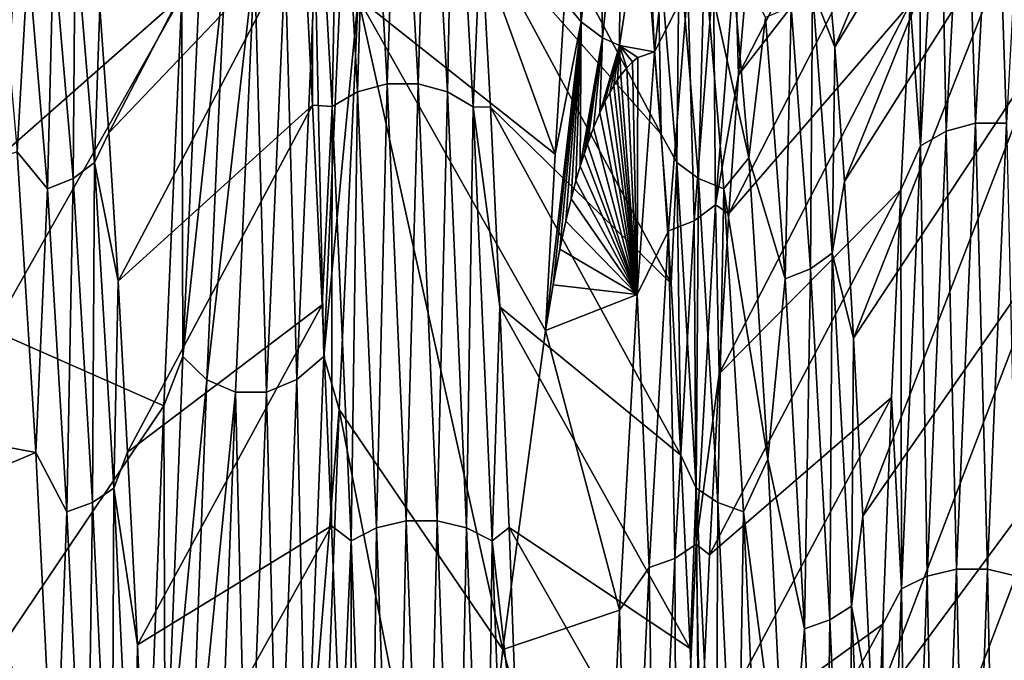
# Model space of a CAD drawing. Header units: metres. Extents: x -95 to 103, y -12 to 12.
# Tile 511 of 520: x 94.42 to 96.86, y 7.17 to 8.76. Entities that reach past the tile are written whole.
import ezdxf

# ---------------------------------------------------------------- set-up
doc = ezdxf.new("R2010")
doc.units = ezdxf.units.M
doc.layers.add('solid_P74500_01', color=7, linetype='CONTINUOUS')

msp = doc.modelspace()

# ---------------------------------------------------------------- linework, layer by layer
at = {"layer": 'solid_P74500_01'}
for points in [[(96.88887, 9.772992, 3.380175), (96.419853, 8.968197, 2.973088), (96.444443, 8.69407, 3.698737)], [(96.913139, 9.467756, 4.159116), (96.88887, 9.772992, 3.380175), (96.444443, 8.69407, 3.698737)], [(95.262947, 8.816525, -5.16147), (95.311348, 9.639888, -3.748113), (95.751495, 8.428359, -4.12236)], [(95.311348, 9.639888, -3.748113), (95.773941, 8.806156, -3.423807), (95.751495, 8.428359, -4.12236)], [(96.678947, 9.55013, -3.966131), (96.205704, 8.62501, -3.856958), (96.230408, 8.913321, -3.132685)], [(96.678947, 9.55013, -3.966131), (96.655273, 9.205524, -4.714056), (96.205704, 8.62501, -3.856958)], [(95.287567, 9.453516, 4.497572), (95.21434, 9.431615, 4.48719), (95.261398, 8.58318, 5.95996)], [(95.334625, 8.603117, 5.973763), (95.287567, 9.453516, 4.497572), (95.261398, 8.58318, 5.95996)], [(95.364128, 9.453436, 4.497593), (95.287567, 9.453516, 4.497572), (95.334625, 8.603117, 5.973763)], [(95.411194, 8.603035, 5.973771), (95.364128, 9.453436, 4.497593), (95.334625, 8.603117, 5.973763)], [(95.437332, 9.431396, 4.487242), (95.364128, 9.453436, 4.497593), (95.411194, 8.603035, 5.973771)], [(96.913139, 9.467756, 4.159116), (96.444443, 8.69407, 3.698737), (96.468155, 8.360723, 4.399766)], [(96.936394, 9.101766, 4.908075), (96.913139, 9.467756, 4.159116), (96.468155, 8.360723, 4.399766)], [(95.21434, 9.431615, 4.48719), (95.151138, 9.391019, 4.46802), (95.198204, 8.546214, 5.934446)], [(95.261398, 8.58318, 5.95996), (95.21434, 9.431615, 4.48719), (95.198204, 8.546214, 5.934446)], [(95.48439, 8.582955, 5.959974), (95.437332, 9.431396, 4.487242), (95.411194, 8.603035, 5.973771)], [(95.500465, 9.390699, 4.468065), (95.437332, 9.431396, 4.487242), (95.48439, 8.582955, 5.959974)], [(95.151138, 9.391019, 4.46802), (95.126823, 8.988457, 5.116094), (95.149734, 8.550159, 5.821689)], [(95.198204, 8.546214, 5.934446), (95.151138, 9.391019, 4.46802), (95.149734, 8.550159, 5.821689)], [(95.547531, 8.545892, 5.934438), (95.500465, 9.390699, 4.468065), (95.48439, 8.582955, 5.959974)], [(95.547531, 8.545892, 5.934438), (95.567162, 8.983881, 5.124106), (95.500465, 9.390699, 4.468065)], [(96.840546, 9.380172, -4.651563), (96.793488, 8.505057, -6.112726), (96.767319, 9.358452, -4.6408)], [(96.870056, 8.505036, -6.112646), (96.793488, 8.505057, -6.112726), (96.840546, 9.380172, -4.651563)], [(96.917114, 9.380138, -4.651487), (96.870056, 8.505036, -6.112646), (96.840546, 9.380172, -4.651563)], [(95.10463, 9.367815, 4.380405), (94.622253, 8.79245, 3.45862), (94.644722, 8.480971, 4.164841)], [(95.126823, 8.988457, 5.116094), (95.10463, 9.367815, 4.380405), (94.644722, 8.480971, 4.164841)], [(95.543053, 9.364768, 4.386893), (96.013992, 8.477914, 4.171066), (95.989151, 8.791664, 3.460598)], [(95.543053, 9.364768, 4.386893), (95.567162, 8.983881, 5.124106), (96.013992, 8.477914, 4.171066)], [(96.767319, 9.358452, -4.6408), (96.720261, 8.485363, -6.098578), (96.704117, 9.318249, -4.620805)], [(96.793488, 8.505057, -6.112726), (96.720261, 8.485363, -6.098578), (96.767319, 9.358452, -4.6408)], [(96.704117, 9.318249, -4.620805), (96.657059, 8.448921, -6.07232), (96.655273, 9.205524, -4.714056)], [(96.720261, 8.485363, -6.098578), (96.657059, 8.448921, -6.07232), (96.704117, 9.318249, -4.620805)], [(95.815216, 8.756814, -3.404799), (95.799278, 9.059883, -2.679229), (95.824089, 9.251993, -1.917603)], [(95.860489, 9.201551, -1.905429), (95.815216, 8.756814, -3.404799), (95.824089, 9.251993, -1.917603)], [(96.655273, 9.205524, -4.714056), (96.181343, 8.280752, -4.551988), (96.205704, 8.62501, -3.856958)], [(96.655273, 9.205524, -4.714056), (96.631577, 8.801145, -5.434116), (96.181343, 8.280752, -4.551988)], [(96.657059, 8.448921, -6.07232), (96.631577, 8.801145, -5.434116), (96.655273, 9.205524, -4.714056)], [(95.8685, 8.716755, -3.389294), (95.815216, 8.756814, -3.404799), (95.860489, 9.201551, -1.905429)], [(95.913902, 9.158169, -1.896529), (95.8685, 8.716755, -3.389294), (95.860489, 9.201551, -1.905429)], [(95.9104, 8.697553, -3.381883), (95.8685, 8.716755, -3.389294), (95.913902, 9.158169, -1.896529)], [(95.913902, 9.158169, -1.896529), (95.97715, 9.130196, -1.89077), (95.9104, 8.697553, -3.381883)], [(95.9104, 8.697553, -3.381883), (95.97715, 9.130196, -1.89077), (95.997437, 8.68233, -3.375749)], [(95.97715, 9.130196, -1.89077), (96.044167, 9.105848, -1.930816), (95.997437, 8.68233, -3.375749)], [(96.08046, 8.84405, -2.936212), (95.997437, 8.68233, -3.375749), (96.044167, 9.105848, -1.930816)], [(96.936394, 9.101766, 4.908075), (96.468155, 8.360723, 4.399766), (96.491272, 7.971367, 5.071029)], [(96.9589, 8.678626, 5.622639), (96.936394, 9.101766, 4.908075), (96.491272, 7.971367, 5.071029)], [(95.815216, 8.756814, -3.404799), (95.773941, 8.806156, -3.423807), (95.799278, 9.059883, -2.679229)], [(95.126823, 8.988457, 5.116094), (94.644722, 8.480971, 4.164841), (94.667427, 8.113082, 4.844195)], [(95.149734, 8.550159, 5.821689), (95.126823, 8.988457, 5.116094), (94.667427, 8.113082, 4.844195)], [(94.444336, 8.91361, 2.714972), (94.370262, 8.961636, 2.543152), (94.416985, 8.434404, 3.954664)], [(94.507568, 8.940958, 2.723257), (94.555687, 8.368112, 4.171809), (94.560951, 8.983315, 2.736182)], [(94.555687, 8.368112, 4.171809), (94.60907, 8.407751, 4.191595), (94.560951, 8.983315, 2.736182)], [(94.560951, 8.983315, 2.736182), (94.60907, 8.407751, 4.191595), (94.622253, 8.79245, 3.45862)], [(95.547531, 8.545892, 5.934438), (95.590675, 8.545036, 5.829198), (95.567162, 8.983881, 5.124106)], [(95.567162, 8.983881, 5.124106), (96.038651, 8.107533, 4.853496), (96.013992, 8.477914, 4.171066)], [(95.567162, 8.983881, 5.124106), (95.590675, 8.545036, 5.829198), (96.038651, 8.107533, 4.853496)], [(96.004852, 8.983168, 2.736309), (95.989151, 8.791664, 3.460598), (96.013992, 8.477914, 4.171066)], [(96.052979, 8.407585, 4.191697), (96.004852, 8.983168, 2.736309), (96.013992, 8.477914, 4.171066)], [(96.058266, 8.940854, 2.723337), (96.004852, 8.983168, 2.736309), (96.052979, 8.407585, 4.191697)], [(96.389565, 8.835702, 3.186369), (96.444443, 8.69407, 3.698737), (96.419853, 8.968197, 2.973088)], [(94.507568, 8.940958, 2.723257), (94.444336, 8.91361, 2.714972), (94.492455, 8.342508, 4.159092)], [(94.507568, 8.940958, 2.723257), (94.492455, 8.342508, 4.159092), (94.555687, 8.368112, 4.171809)], [(96.106384, 8.367996, 4.171871), (96.058266, 8.940854, 2.723337), (96.052979, 8.407585, 4.191697)], [(96.106384, 8.367996, 4.171871), (96.121513, 8.913561, 2.71499), (96.058266, 8.940854, 2.723337)], [(96.121513, 8.913561, 2.71499), (96.231743, 8.418859, 3.970478), (96.184937, 8.953069, 2.559141)], [(96.272949, 8.76713, 3.161697), (96.184937, 8.953069, 2.559141), (96.231743, 8.418859, 3.970478)], [(94.492455, 8.342508, 4.159092), (94.444336, 8.91361, 2.714972), (94.416985, 8.434404, 3.954664)], [(96.106384, 8.367996, 4.171871), (96.169632, 8.342458, 4.159102), (96.121513, 8.913561, 2.71499)], [(96.121513, 8.913561, 2.71499), (96.169632, 8.342458, 4.159102), (96.231743, 8.418859, 3.970478)], [(96.143692, 8.87116, -2.945255), (96.197075, 8.91319, -2.959219), (96.148956, 8.302401, -4.399627)], [(96.148956, 8.302401, -4.399627), (96.197075, 8.91319, -2.959219), (96.205704, 8.62501, -3.856958)], [(96.197075, 8.91319, -2.959219), (96.230408, 8.913321, -3.132685), (96.205704, 8.62501, -3.856958)], [(94.82811, 7.926183, -6.345317), (94.825607, 8.821081, -5.155254), (94.872047, 8.905512, -5.132997)], [(94.82811, 7.926183, -6.345317), (94.933327, 8.905582, -5.211264), (94.887505, 7.868499, -6.470695)], [(94.82811, 7.926183, -6.345317), (94.872047, 8.905512, -5.132997), (94.933327, 8.905582, -5.211264)], [(94.887505, 7.868499, -6.470695), (95.005524, 8.905788, -5.252988), (94.958694, 7.83762, -6.537144)], [(94.887505, 7.868499, -6.470695), (94.933327, 8.905582, -5.211264), (95.005524, 8.905788, -5.252988)], [(94.958694, 7.83762, -6.537144), (95.005524, 8.905788, -5.252988), (95.035233, 7.837788, -6.536881)], [(95.005524, 8.905788, -5.252988), (95.082054, 8.905825, -5.252827), (95.035233, 7.837788, -6.536881)], [(95.035233, 7.837788, -6.536881), (95.082054, 8.905825, -5.252827), (95.110413, 7.868818, -6.470109)], [(95.082054, 8.905825, -5.252827), (95.156227, 8.905621, -5.210899), (95.110413, 7.868818, -6.470109)], [(95.110413, 7.868818, -6.470109), (95.156227, 8.905621, -5.210899), (95.177322, 7.926522, -6.34456)], [(95.156227, 8.905621, -5.210899), (95.221245, 8.905509, -5.132522), (95.177322, 7.926522, -6.34456)], [(95.177322, 7.926522, -6.34456), (95.221245, 8.905509, -5.132522), (95.262947, 8.816525, -5.16147)], [(96.095573, 8.263252, -4.378872), (96.08046, 8.84405, -2.936212), (96.143692, 8.87116, -2.945255)], [(96.095573, 8.263252, -4.378872), (96.143692, 8.87116, -2.945255), (96.148956, 8.302401, -4.399627)], [(96.08046, 8.84405, -2.936212), (96.032341, 8.238008, -4.365448), (95.997437, 8.68233, -3.375749)], [(96.095573, 8.263252, -4.378872), (96.032341, 8.238008, -4.365448), (96.08046, 8.84405, -2.936212)], [(94.356422, 7.990654, -4.788319), (94.825607, 8.821081, -5.155254), (94.780647, 7.803544, -6.396985)], [(94.356422, 7.990654, -4.788319), (94.380852, 8.428605, -4.122102), (94.825607, 8.821081, -5.155254)], [(94.380852, 8.428605, -4.122102), (94.40683, 8.806154, -3.423967), (94.825607, 8.821081, -5.155254)], [(94.82811, 7.926183, -6.345317), (94.780647, 7.803544, -6.396985), (94.825607, 8.821081, -5.155254)], [(95.177322, 7.926522, -6.34456), (95.262947, 8.816525, -5.16147), (95.215736, 7.794711, -6.404976)], [(95.215736, 7.794711, -6.404976), (95.262947, 8.816525, -5.16147), (95.621254, 7.199066, -5.912021)], [(95.262947, 8.816525, -5.16147), (95.727127, 7.990669, -4.788292), (95.621254, 7.199066, -5.912021)], [(95.262947, 8.816525, -5.16147), (95.751495, 8.428359, -4.12236), (95.727127, 7.990669, -4.788292)], [(96.336182, 8.79403, 3.171355), (96.3843, 8.143859, 4.587407), (96.389565, 8.835702, 3.186369)], [(96.3843, 8.143859, 4.587407), (96.437683, 8.182452, 4.60913), (96.389565, 8.835702, 3.186369)], [(96.389565, 8.835702, 3.186369), (96.437683, 8.182452, 4.60913), (96.444443, 8.69407, 3.698737)], [(94.60907, 8.407751, 4.191595), (94.644722, 8.480971, 4.164841), (94.622253, 8.79245, 3.45862)], [(95.751495, 8.428359, -4.12236), (95.773941, 8.806156, -3.423807), (95.815216, 8.756814, -3.404799)], [(96.631577, 8.801145, -5.434116), (96.157433, 7.883461, -5.211963), (96.181343, 8.280752, -4.551988)], [(96.631577, 8.801145, -5.434116), (96.608109, 8.339497, -6.118927), (96.157433, 7.883461, -5.211963)], [(96.336182, 8.79403, 3.171355), (96.272949, 8.76713, 3.161697), (96.321068, 8.11894, 4.573417)], [(96.336182, 8.79403, 3.171355), (96.321068, 8.11894, 4.573417), (96.3843, 8.143859, 4.587407)], [(96.657059, 8.448921, -6.07232), (96.608109, 8.339497, -6.118927), (96.631577, 8.801145, -5.434116)], [(96.321068, 8.11894, 4.573417), (96.272949, 8.76713, 3.161697), (96.231743, 8.418859, 3.970478)], [(95.727127, 7.990669, -4.788292), (95.815216, 8.756814, -3.404799), (95.745941, 8.10431, -4.593331)], [(95.751495, 8.428359, -4.12236), (95.815216, 8.756814, -3.404799), (95.727127, 7.990669, -4.788292)], [(95.745941, 8.10431, -4.593331), (95.815216, 8.756814, -3.404799), (95.762398, 8.192371, -4.434364)], [(95.762398, 8.192371, -4.434364), (95.815216, 8.756814, -3.404799), (95.777336, 8.261727, -4.303767)], [(95.777336, 8.261727, -4.303767), (95.815216, 8.756814, -3.404799), (95.79071, 8.317125, -4.195707)], [(95.79071, 8.317125, -4.195707), (95.815216, 8.756814, -3.404799), (95.802643, 8.361847, -4.105856)], [(95.802643, 8.361847, -4.105856), (95.815216, 8.756814, -3.404799), (95.813263, 8.398265, -4.030841)], [(95.813263, 8.398265, -4.030841), (95.815216, 8.756814, -3.404799), (95.8685, 8.716755, -3.389294)], [(95.813263, 8.398265, -4.030841), (95.8685, 8.716755, -3.389294), (95.822708, 8.428246, -3.967773)], [(95.822708, 8.428246, -3.967773), (95.8685, 8.716755, -3.389294), (95.831131, 8.453184, -3.914361)], [(95.831131, 8.453184, -3.914361), (95.8685, 8.716755, -3.389294), (95.846146, 8.493751, -3.825539)], [(95.846146, 8.493751, -3.825539), (95.8685, 8.716755, -3.389294), (95.861473, 8.530454, -3.742979)], [(95.861473, 8.530454, -3.742979), (95.8685, 8.716755, -3.389294), (95.9104, 8.697553, -3.381883)], [(95.861473, 8.530454, -3.742979), (95.9104, 8.697553, -3.381883), (95.874695, 8.558526, -3.678338)], [(95.874695, 8.558526, -3.678338), (95.9104, 8.697553, -3.381883), (95.886299, 8.580631, -3.626473)], [(95.886299, 8.580631, -3.626473), (95.9104, 8.697553, -3.381883), (95.896561, 8.598277, -3.584434)], [(95.896561, 8.598277, -3.584434), (95.9104, 8.697553, -3.381883), (95.905678, 8.612506, -3.550111)], [(95.905678, 8.612506, -3.550111), (95.9104, 8.697553, -3.381883), (95.913963, 8.624342, -3.52126)], [(95.956291, 8.667765, -3.412974), (95.9104, 8.697553, -3.381883), (95.997437, 8.68233, -3.375749)], [(95.94294, 8.657004, -3.440178), (95.9104, 8.697553, -3.381883), (95.956291, 8.667765, -3.412974)], [(95.92852, 8.642345, -3.476838), (95.9104, 8.697553, -3.381883), (95.94294, 8.657004, -3.440178)], [(95.913963, 8.624342, -3.52126), (95.9104, 8.697553, -3.381883), (95.92852, 8.642345, -3.476838)], [(96.437683, 8.182452, 4.60913), (96.468155, 8.360723, 4.399766), (96.444443, 8.69407, 3.698737)], [(95.94294, 8.657004, -3.440178), (95.956291, 8.667765, -3.412974), (95.954132, 8.080223, -4.635573)], [(96.032341, 8.238008, -4.365448), (95.954132, 8.080223, -4.635573), (95.997437, 8.68233, -3.375749)], [(95.956291, 8.667765, -3.412974), (95.997437, 8.68233, -3.375749), (95.954132, 8.080223, -4.635573)], [(96.9589, 8.678626, 5.622639), (96.491272, 7.971367, 5.071029), (96.51429, 7.529994, 5.707457)], [(96.981293, 8.201464, 6.300057), (96.9589, 8.678626, 5.622639), (96.51429, 7.529994, 5.707457)], [(95.92852, 8.642345, -3.476838), (95.94294, 8.657004, -3.440178), (95.954132, 8.080223, -4.635573)], [(95.905678, 8.612506, -3.550111), (95.913963, 8.624342, -3.52126), (95.954132, 8.080223, -4.635573)], [(95.913963, 8.624342, -3.52126), (95.92852, 8.642345, -3.476838), (95.954132, 8.080223, -4.635573)], [(96.148956, 8.302401, -4.399627), (96.205704, 8.62501, -3.856958), (96.181343, 8.280752, -4.551988)], [(95.334625, 8.603117, 5.973763), (95.261398, 8.58318, 5.95996), (95.308456, 7.501404, 7.270239)], [(95.381683, 7.518834, 7.287088), (95.334625, 8.603117, 5.973763), (95.308456, 7.501404, 7.270239)], [(95.411194, 8.603035, 5.973771), (95.334625, 8.603117, 5.973763), (95.381683, 7.518834, 7.287088)], [(95.458252, 7.518751, 7.287082), (95.411194, 8.603035, 5.973771), (95.381683, 7.518834, 7.287088)], [(95.48439, 8.582955, 5.959974), (95.411194, 8.603035, 5.973771), (95.458252, 7.518751, 7.287082)], [(95.886299, 8.580631, -3.626473), (95.896561, 8.598277, -3.584434), (95.954132, 8.080223, -4.635573)], [(95.896561, 8.598277, -3.584434), (95.905678, 8.612506, -3.550111), (95.954132, 8.080223, -4.635573)], [(95.261398, 8.58318, 5.95996), (95.198204, 8.546214, 5.934446), (95.245262, 7.469073, 7.239079)], [(95.308456, 7.501404, 7.270239), (95.261398, 8.58318, 5.95996), (95.245262, 7.469073, 7.239079)], [(95.531448, 7.50118, 7.270217), (95.48439, 8.582955, 5.959974), (95.458252, 7.518751, 7.287082)], [(95.547531, 8.545892, 5.934438), (95.48439, 8.582955, 5.959974), (95.531448, 7.50118, 7.270217)], [(95.874695, 8.558526, -3.678338), (95.886299, 8.580631, -3.626473), (95.954132, 8.080223, -4.635573)], [(95.149734, 8.550159, 5.821689), (94.667427, 8.113082, 4.844195), (94.691071, 7.689153, 5.494436)], [(95.173012, 8.054333, 6.489968), (95.149734, 8.550159, 5.821689), (94.691071, 7.689153, 5.494436)], [(95.198204, 8.546214, 5.934446), (95.149734, 8.550159, 5.821689), (95.173012, 8.054333, 6.489968)], [(95.198204, 8.546214, 5.934446), (95.173012, 8.054333, 6.489968), (95.196602, 7.505744, 7.11492)], [(95.245262, 7.469073, 7.239079), (95.198204, 8.546214, 5.934446), (95.196602, 7.505744, 7.11492)], [(95.594589, 7.468756, 7.239017), (95.547531, 8.545892, 5.934438), (95.531448, 7.50118, 7.270217)], [(95.547531, 8.545892, 5.934438), (95.613861, 8.049557, 6.495901), (95.590675, 8.545036, 5.829198)], [(95.594589, 7.468756, 7.239017), (95.613861, 8.049557, 6.495901), (95.547531, 8.545892, 5.934438)], [(95.590675, 8.545036, 5.829198), (96.062561, 7.681811, 5.504695), (96.038651, 8.107533, 4.853496)], [(95.590675, 8.545036, 5.829198), (95.613861, 8.049557, 6.495901), (96.062561, 7.681811, 5.504695)], [(95.861473, 8.530454, -3.742979), (95.874695, 8.558526, -3.678338), (95.954132, 8.080223, -4.635573)], [(95.846146, 8.493751, -3.825539), (95.861473, 8.530454, -3.742979), (95.954132, 8.080223, -4.635573)], [(96.793488, 8.505057, -6.112726), (96.746429, 7.398382, -7.407689), (96.720261, 8.485363, -6.098578)], [(96.82299, 7.398375, -7.407607), (96.746429, 7.398382, -7.407689), (96.793488, 8.505057, -6.112726)], [(96.870056, 8.505036, -6.112646), (96.82299, 7.398375, -7.407607), (96.793488, 8.505057, -6.112726)], [(96.896194, 7.381225, -7.390318), (96.82299, 7.398375, -7.407607), (96.870056, 8.505036, -6.112646)], [(94.60907, 8.407751, 4.191595), (94.667427, 8.113082, 4.844195), (94.644722, 8.480971, 4.164841)], [(95.831131, 8.453184, -3.914361), (95.846146, 8.493751, -3.825539), (95.954132, 8.080223, -4.635573)], [(96.052979, 8.407585, 4.191697), (96.013992, 8.477914, 4.171066), (96.038651, 8.107533, 4.853496)], [(96.720261, 8.485363, -6.098578), (96.673195, 7.38125, -7.390541), (96.657059, 8.448921, -6.07232)], [(96.746429, 7.398382, -7.407689), (96.673195, 7.38125, -7.390541), (96.720261, 8.485363, -6.098578)], [(95.822708, 8.428246, -3.967773), (95.831131, 8.453184, -3.914361), (95.954132, 8.080223, -4.635573)], [(96.657059, 8.448921, -6.07232), (96.610001, 7.349563, -7.358734), (96.608109, 8.339497, -6.118927)], [(96.673195, 7.38125, -7.390541), (96.610001, 7.349563, -7.358734), (96.657059, 8.448921, -6.07232)], [(93, 7.961062, 4.837358), (94.463715, 7.688287, 5.260112), (94.416985, 8.434404, 3.954664)], [(94.492455, 8.342508, 4.159092), (94.416985, 8.434404, 3.954664), (94.463715, 7.688287, 5.260112)], [(95.813263, 8.398265, -4.030841), (95.822708, 8.428246, -3.967773), (95.954132, 8.080223, -4.635573)], [(94.555687, 8.368112, 4.171809), (94.603806, 7.564038, 5.503357), (94.60907, 8.407751, 4.191595)], [(94.603806, 7.564038, 5.503357), (94.657196, 7.599865, 5.52945), (94.60907, 8.407751, 4.191595)], [(94.60907, 8.407751, 4.191595), (94.657196, 7.599865, 5.52945), (94.667427, 8.113082, 4.844195)], [(96.052979, 8.407585, 4.191697), (96.038651, 8.107533, 4.853496), (96.062561, 7.681811, 5.504695)], [(96.101097, 7.599684, 5.529522), (96.052979, 8.407585, 4.191697), (96.062561, 7.681811, 5.504695)], [(96.106384, 8.367996, 4.171871), (96.052979, 8.407585, 4.191697), (96.101097, 7.599684, 5.529522)], [(96.169632, 8.342458, 4.159102), (96.278381, 7.671204, 5.275373), (96.231743, 8.418859, 3.970478)], [(96.321068, 8.11894, 4.573417), (96.231743, 8.418859, 3.970478), (96.278381, 7.671204, 5.275373)], [(95.802643, 8.361847, -4.105856), (95.813263, 8.398265, -4.030841), (95.954132, 8.080223, -4.635573)], [(94.555687, 8.368112, 4.171809), (94.492455, 8.342508, 4.159092), (94.540581, 7.540887, 5.486566)], [(94.555687, 8.368112, 4.171809), (94.540581, 7.540887, 5.486566), (94.603806, 7.564038, 5.503357)], [(95.79071, 8.317125, -4.195707), (95.802643, 8.361847, -4.105856), (95.954132, 8.080223, -4.635573)], [(96.154503, 7.563913, 5.503399), (96.106384, 8.367996, 4.171871), (96.101097, 7.599684, 5.529522)], [(96.154503, 7.563913, 5.503399), (96.169632, 8.342458, 4.159102), (96.106384, 8.367996, 4.171871)], [(96.437683, 8.182452, 4.60913), (96.491272, 7.971367, 5.071029), (96.468155, 8.360723, 4.399766)], [(94.540581, 7.540887, 5.486566), (94.492455, 8.342508, 4.159092), (94.463715, 7.688287, 5.260112)], [(96.608109, 8.339497, -6.118927), (96.133842, 7.433981, -5.83431), (96.157433, 7.883461, -5.211963)], [(96.608109, 8.339497, -6.118927), (96.585396, 7.824906, -6.762881), (96.133842, 7.433981, -5.83431)], [(96.154503, 7.563913, 5.503399), (96.217758, 7.540835, 5.486567), (96.169632, 8.342458, 4.159102)], [(96.169632, 8.342458, 4.159102), (96.217758, 7.540835, 5.486567), (96.278381, 7.671204, 5.275373)], [(96.610001, 7.349563, -7.358734), (96.585396, 7.824906, -6.762881), (96.608109, 8.339497, -6.118927)], [(95.777336, 8.261727, -4.303767), (95.79071, 8.317125, -4.195707), (95.954132, 8.080223, -4.635573)], [(96.095573, 8.263252, -4.378872), (96.148956, 8.302401, -4.399627), (96.100838, 7.460338, -5.715763)], [(96.100838, 7.460338, -5.715763), (96.148956, 8.302401, -4.399627), (96.157433, 7.883461, -5.211963)], [(96.148956, 8.302401, -4.399627), (96.181343, 8.280752, -4.551988), (96.157433, 7.883461, -5.211963)], [(95.762398, 8.192371, -4.434364), (95.777336, 8.261727, -4.303767), (95.954132, 8.080223, -4.635573)], [(96.047447, 7.425161, -5.688803), (96.032341, 8.238008, -4.365448), (96.095573, 8.263252, -4.378872)], [(96.047447, 7.425161, -5.688803), (96.095573, 8.263252, -4.378872), (96.100838, 7.460338, -5.715763)], [(96.032341, 8.238008, -4.365448), (95.984222, 7.402484, -5.671378), (95.954132, 8.080223, -4.635573)], [(96.047447, 7.425161, -5.688803), (95.984222, 7.402484, -5.671378), (96.032341, 8.238008, -4.365448)], [(95.745941, 8.10431, -4.593331), (95.762398, 8.192371, -4.434364), (95.954132, 8.080223, -4.635573)], [(96.3843, 8.143859, 4.587407), (96.432419, 7.272475, 5.878273), (96.437683, 8.182452, 4.60913)], [(96.432419, 7.272475, 5.878273), (96.485809, 7.306942, 5.906114), (96.437683, 8.182452, 4.60913)], [(96.437683, 8.182452, 4.60913), (96.485809, 7.306942, 5.906114), (96.491272, 7.971367, 5.071029)], [(96.981293, 8.201464, 6.300057), (96.51429, 7.529994, 5.707457), (96.537262, 7.040056, 6.303836)], [(97.003731, 7.672606, 6.936496), (96.981293, 8.201464, 6.300057), (96.537262, 7.040056, 6.303836)], [(96.3843, 8.143859, 4.587407), (96.321068, 8.11894, 4.573417), (96.369194, 7.250216, 5.860333)], [(96.3843, 8.143859, 4.587407), (96.369194, 7.250216, 5.860333), (96.432419, 7.272475, 5.878273)], [(94.657196, 7.599865, 5.52945), (94.691071, 7.689153, 5.494436), (94.667427, 8.113082, 4.844195)], [(96.369194, 7.250216, 5.860333), (96.321068, 8.11894, 4.573417), (96.278381, 7.671204, 5.275373)], [(95.727127, 7.990669, -4.788292), (95.745941, 8.10431, -4.593331), (95.954132, 8.080223, -4.635573)], [(95.727127, 7.990669, -4.788292), (95.954132, 8.080223, -4.635573), (95.910805, 7.296713, -5.791072)], [(95.984222, 7.402484, -5.671378), (95.910805, 7.296713, -5.791072), (95.954132, 8.080223, -4.635573)], [(95.173012, 8.054333, 6.489968), (94.691071, 7.689153, 5.494436), (94.715225, 7.210511, 6.108538)], [(95.196602, 7.505744, 7.11492), (95.173012, 8.054333, 6.489968), (94.715225, 7.210511, 6.108538)], [(95.594589, 7.468756, 7.239017), (95.636703, 7.501658, 7.119257), (95.613861, 8.049557, 6.495901)], [(95.613861, 8.049557, 6.495901), (96.08606, 7.202052, 6.118492), (96.062561, 7.681811, 5.504695)], [(95.613861, 8.049557, 6.495901), (95.636703, 7.501658, 7.119257), (96.08606, 7.202052, 6.118492)], [(94.376106, 7.201715, -5.908793), (94.356422, 7.990654, -4.788319), (94.780647, 7.803544, -6.396985)], [(95.621254, 7.199066, -5.912021), (95.727127, 7.990669, -4.788292), (95.910805, 7.296713, -5.791072)], [(93, 7.961062, 4.837358), (93, 7.071559, 6.063959), (94.463715, 7.688287, 5.260112)], [(96.485809, 7.306942, 5.906114), (96.51429, 7.529994, 5.707457), (96.491272, 7.971367, 5.071029)], [(94.784172, 6.789715, -7.386524), (94.780647, 7.803544, -6.396985), (94.82811, 7.926183, -6.345317)], [(94.784172, 6.789715, -7.386524), (94.82811, 7.926183, -6.345317), (94.887505, 7.868499, -6.470695)], [(95.110413, 7.868818, -6.470109), (95.177322, 7.926522, -6.34456), (95.1334, 6.790466, -7.385586)], [(95.1334, 6.790466, -7.385586), (95.177322, 7.926522, -6.34456), (95.215736, 7.794711, -6.404976)], [(94.784172, 6.789715, -7.386524), (94.887505, 7.868499, -6.470695), (94.841675, 6.662447, -7.541262)], [(94.841675, 6.662447, -7.541262), (94.887505, 7.868499, -6.470695), (94.958694, 7.83762, -6.537144)], [(95.035233, 7.837788, -6.536881), (95.110413, 7.868818, -6.470109), (95.06459, 6.663103, -7.540543)], [(95.06459, 6.663103, -7.540543), (95.110413, 7.868818, -6.470109), (95.1334, 6.790466, -7.385586)], [(96.100838, 7.460338, -5.715763), (96.157433, 7.883461, -5.211963), (96.133842, 7.433981, -5.83431)], [(94.841675, 6.662447, -7.541262), (94.958694, 7.83762, -6.537144), (94.911865, 6.594126, -7.622598)], [(94.911865, 6.594126, -7.622598), (94.958694, 7.83762, -6.537144), (94.988403, 6.594453, -7.622277)], [(94.958694, 7.83762, -6.537144), (95.035233, 7.837788, -6.536881), (94.988403, 6.594453, -7.622277)], [(94.988403, 6.594453, -7.622277), (95.035233, 7.837788, -6.536881), (95.06459, 6.663103, -7.540543)], [(96.585396, 7.824906, -6.762881), (96.110695, 6.934787, -6.417424), (96.133842, 7.433981, -5.83431)], [(96.585396, 7.824906, -6.762881), (96.563538, 7.262142, -7.363111), (96.110695, 6.934787, -6.417424)], [(96.610001, 7.349563, -7.358734), (96.563538, 7.262142, -7.363111), (96.585396, 7.824906, -6.762881)], [(94.376106, 7.201715, -5.908793), (94.780647, 7.803544, -6.396985), (94.733856, 6.603558, -7.46262)], [(94.784172, 6.789715, -7.386524), (94.733856, 6.603558, -7.46262), (94.780647, 7.803544, -6.396985)], [(95.1334, 6.790466, -7.385586), (95.215736, 7.794711, -6.404976), (95.17012, 6.593036, -7.468946)], [(95.17012, 6.593036, -7.468946), (95.215736, 7.794711, -6.404976), (95.51841, 6.251617, -6.906216)], [(95.215736, 7.794711, -6.404976), (95.621254, 7.199066, -5.912021), (95.51841, 6.251617, -6.906216)], [(93, 7.071559, 6.063959), (94.510445, 6.742198, 6.428164), (94.463715, 7.688287, 5.260112)], [(94.540581, 7.540887, 5.486566), (94.463715, 7.688287, 5.260112), (94.510445, 6.742198, 6.428164)], [(94.657196, 7.599865, 5.52945), (94.715225, 7.210511, 6.108538), (94.691071, 7.689153, 5.494436)], [(96.101097, 7.599684, 5.529522), (96.062561, 7.681811, 5.504695), (96.08606, 7.202052, 6.118492)], [(96.217758, 7.540835, 5.486567), (96.324951, 6.728213, 6.441705), (96.278381, 7.671204, 5.275373)], [(96.369194, 7.250216, 5.860333), (96.278381, 7.671204, 5.275373), (96.324951, 6.728213, 6.441705)], [(97.003731, 7.672606, 6.936496), (96.537262, 7.040056, 6.303836), (96.560204, 6.503655, 6.85636)], [(97.026154, 7.094984, 7.526722), (97.003731, 7.672606, 6.936496), (96.560204, 6.503655, 6.85636)], [(94.603806, 7.564038, 5.503357), (94.651932, 6.544685, 6.678307), (94.657196, 7.599865, 5.52945)], [(94.651932, 6.544685, 6.678307), (94.705315, 6.575681, 6.709963), (94.657196, 7.599865, 5.52945)], [(94.657196, 7.599865, 5.52945), (94.705315, 6.575681, 6.709963), (94.715225, 7.210511, 6.108538)], [(96.101097, 7.599684, 5.529522), (96.08606, 7.202052, 6.118492), (96.10939, 6.673216, 6.689188)], [(96.149216, 6.57549, 6.710004), (96.101097, 7.599684, 5.529522), (96.10939, 6.673216, 6.689188)], [(96.154503, 7.563913, 5.503399), (96.101097, 7.599684, 5.529522), (96.149216, 6.57549, 6.710004)], [(94.603806, 7.564038, 5.503357), (94.540581, 7.540887, 5.486566), (94.588699, 6.524645, 6.657918)], [(94.603806, 7.564038, 5.503357), (94.588699, 6.524645, 6.657918), (94.651932, 6.544685, 6.678307)], [(96.202629, 6.544556, 6.678327), (96.154503, 7.563913, 5.503399), (96.149216, 6.57549, 6.710004)], [(96.202629, 6.544556, 6.678327), (96.217758, 7.540835, 5.486567), (96.154503, 7.563913, 5.503399)], [(94.588699, 6.524645, 6.657918), (94.540581, 7.540887, 5.486566), (94.510445, 6.742198, 6.428164)], [(96.202629, 6.544556, 6.678327), (96.265877, 6.524594, 6.65791), (96.217758, 7.540835, 5.486567)], [(96.217758, 7.540835, 5.486567), (96.265877, 6.524594, 6.65791), (96.324951, 6.728213, 6.441705)], [(96.485809, 7.306942, 5.906114), (96.537262, 7.040056, 6.303836), (96.51429, 7.529994, 5.707457)], [(95.196602, 7.505744, 7.11492), (94.715225, 7.210511, 6.108538), (94.739487, 6.682313, 6.680108)], [(95.220787, 6.909091, 7.694438), (95.196602, 7.505744, 7.11492), (94.739487, 6.682313, 6.680108)], [(95.245262, 7.469073, 7.239079), (95.196602, 7.505744, 7.11492), (95.220787, 6.909091, 7.694438)], [(95.308456, 7.501404, 7.270239), (95.245262, 7.469073, 7.239079), (95.29232, 6.191844, 8.352081)], [(95.355515, 6.218672, 8.388063), (95.308456, 7.501404, 7.270239), (95.29232, 6.191844, 8.352081)], [(95.381683, 7.518834, 7.287088), (95.308456, 7.501404, 7.270239), (95.355515, 6.218672, 8.388063)], [(95.428749, 6.233128, 8.407511), (95.381683, 7.518834, 7.287088), (95.355515, 6.218672, 8.388063)], [(95.458252, 7.518751, 7.287082), (95.381683, 7.518834, 7.287088), (95.428749, 6.233128, 8.407511)], [(95.50531, 6.233047, 8.407492), (95.458252, 7.518751, 7.287082), (95.428749, 6.233128, 8.407511)], [(95.531448, 7.50118, 7.270217), (95.458252, 7.518751, 7.287082), (95.50531, 6.233047, 8.407492)], [(95.578514, 6.218454, 8.388006), (95.531448, 7.50118, 7.270217), (95.50531, 6.233047, 8.407492)], [(95.594589, 7.468756, 7.239017), (95.531448, 7.50118, 7.270217), (95.578514, 6.218454, 8.388006)], [(95.594589, 7.468756, 7.239017), (95.658897, 6.906711, 7.696614), (95.636703, 7.501658, 7.119257)], [(95.636703, 7.501658, 7.119257), (96.10939, 6.673216, 6.689188), (96.08606, 7.202052, 6.118492)], [(95.636703, 7.501658, 7.119257), (95.658897, 6.906711, 7.696614), (96.10939, 6.673216, 6.689188)], [(95.245262, 7.469073, 7.239079), (95.220787, 6.909091, 7.694438), (95.244995, 6.268821, 8.224414)], [(95.29232, 6.191844, 8.352081), (95.245262, 7.469073, 7.239079), (95.244995, 6.268821, 8.224414)], [(95.641647, 6.19154, 8.351971), (95.594589, 7.468756, 7.239017), (95.578514, 6.218454, 8.388006)], [(95.641647, 6.19154, 8.351971), (95.658897, 6.906711, 7.696614), (95.594589, 7.468756, 7.239017)], [(96.047447, 7.425161, -5.688803), (96.100838, 7.460338, -5.715763), (96.052711, 6.406156, -6.870232)], [(96.052711, 6.406156, -6.870232), (96.100838, 7.460338, -5.715763), (96.110695, 6.934787, -6.417424)], [(96.100838, 7.460338, -5.715763), (96.133842, 7.433981, -5.83431), (96.110695, 6.934787, -6.417424)], [(95.999329, 6.37595, -6.837829), (95.984222, 7.402484, -5.671378), (96.047447, 7.425161, -5.688803)], [(95.999329, 6.37595, -6.837829), (96.047447, 7.425161, -5.688803), (96.052711, 6.406156, -6.870232)], [(95.984222, 7.402484, -5.671378), (95.936096, 6.356487, -6.816895), (95.910805, 7.296713, -5.791072)], [(95.999329, 6.37595, -6.837829), (95.936096, 6.356487, -6.816895), (95.984222, 7.402484, -5.671378)], [(96.746429, 7.398382, -7.407689), (96.699371, 6.094773, -8.507794), (96.673195, 7.38125, -7.390541)], [(96.775932, 6.094779, -8.507711), (96.699371, 6.094773, -8.507794), (96.746429, 7.398382, -7.407689)], [(96.82299, 7.398375, -7.407607), (96.775932, 6.094779, -8.507711), (96.746429, 7.398382, -7.407689)], [(96.849129, 6.080671, -8.487874), (96.775932, 6.094779, -8.507711), (96.82299, 7.398375, -7.407607)], [(96.896194, 7.381225, -7.390318), (96.849129, 6.080671, -8.487874), (96.82299, 7.398375, -7.407607)], [(96.673195, 7.38125, -7.390541), (96.626137, 6.080659, -8.488098), (96.610001, 7.349563, -7.358734)], [(96.699371, 6.094773, -8.507794), (96.626137, 6.080659, -8.488098), (96.673195, 7.38125, -7.390541)], [(96.91227, 6.054558, -8.451257), (96.849129, 6.080671, -8.487874), (96.896194, 7.381225, -7.390318)], [(96.610001, 7.349563, -7.358734), (96.562943, 6.054571, -8.451579), (96.563538, 7.262142, -7.363111)], [(96.626137, 6.080659, -8.488098), (96.562943, 6.054571, -8.451579), (96.610001, 7.349563, -7.358734)], [(96.432419, 7.272475, 5.878273), (96.480545, 6.199822, 7.004457), (96.485809, 7.306942, 5.906114)], [(96.480545, 6.199822, 7.004457), (96.533928, 6.229209, 7.037635), (96.485809, 7.306942, 5.906114)], [(96.485809, 7.306942, 5.906114), (96.533928, 6.229209, 7.037635), (96.537262, 7.040056, 6.303836)], [(95.621254, 7.199066, -5.912021), (95.910805, 7.296713, -5.791072), (95.867485, 6.349178, -6.816632)], [(95.936096, 6.356487, -6.816895), (95.867485, 6.349178, -6.816632), (95.910805, 7.296713, -5.791072)], [(96.563538, 7.262142, -7.363111), (96.088249, 6.390983, -6.958403), (96.110695, 6.934787, -6.417424)], [(96.563538, 7.262142, -7.363111), (96.541512, 6.651166, -7.918765), (96.088249, 6.390983, -6.958403)], [(96.432419, 7.272475, 5.878273), (96.369194, 7.250216, 5.860333), (96.417313, 6.180837, 6.983069)], [(96.432419, 7.272475, 5.878273), (96.417313, 6.180837, 6.983069), (96.480545, 6.199822, 7.004457)], [(96.562943, 6.054571, -8.451579), (96.541512, 6.651166, -7.918765), (96.563538, 7.262142, -7.363111)], [(96.417313, 6.180837, 6.983069), (96.369194, 7.250216, 5.860333), (96.324951, 6.728213, 6.441705)], [(94.705315, 6.575681, 6.709963), (94.739487, 6.682313, 6.680108), (94.715225, 7.210511, 6.108538)], [(94.393806, 6.257608, -6.900788), (94.376106, 7.201715, -5.908793), (94.733856, 6.603558, -7.46262)], [(95.51841, 6.251617, -6.906216), (95.621254, 7.199066, -5.912021), (95.867485, 6.349178, -6.816632)]]:
    msp.add_3dface(points, dxfattribs=at)

doc.saveas('drawing.dxf')
